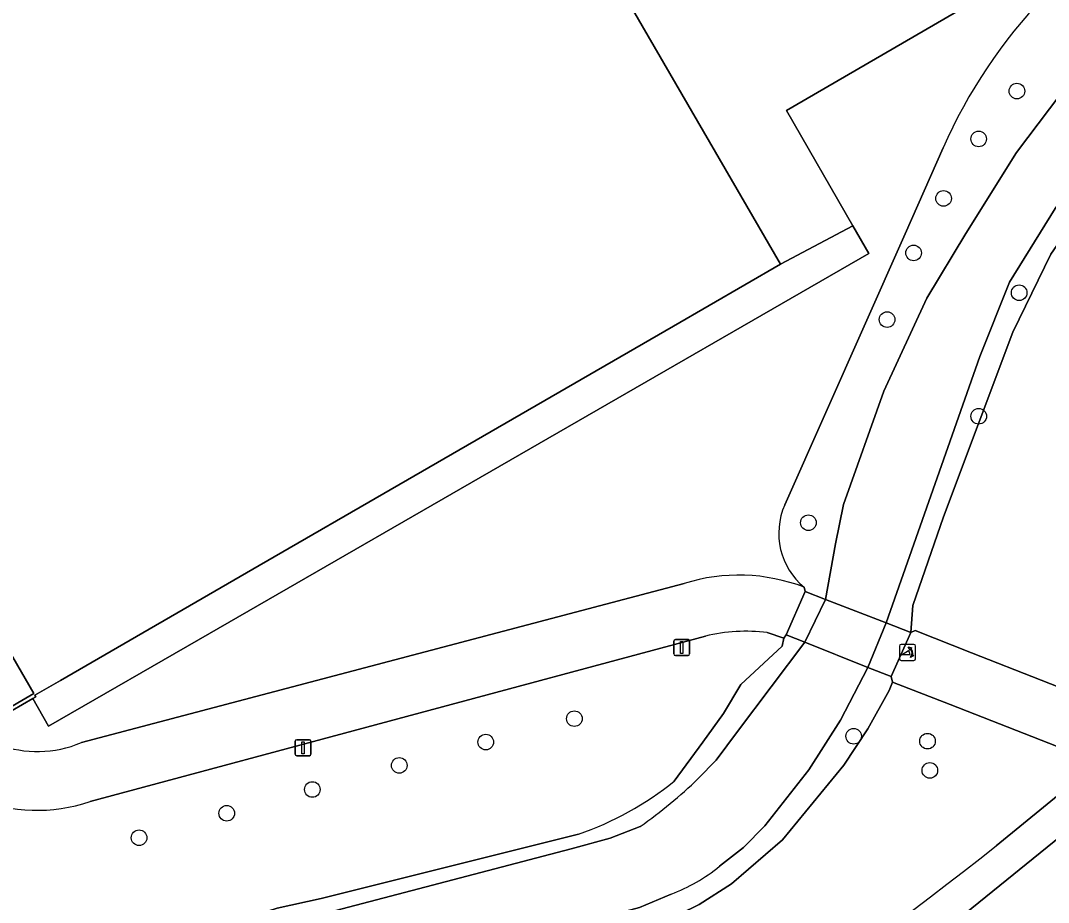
# Model space of a CAD drawing. Extents: x 159039 to 160102, y 381214 to 382524.
# Drawn here: x 159543.1 to 159607.5, y 382327.7 to 382383 of the extents above; entities that cross this region are included whole.
import ezdxf

# ---------------------------------------------------------------- set-up
doc = ezdxf.new("R2010")
doc.units = 0
for name, color, linetype in [('IMGEO_Boom', 7, 'Continuous'), ('IMGEO_Dek', 7, 'Continuous'), ('IMGEO_Erf', 7, 'Continuous'), ('IMGEO_Fietspad_gesloten', 7, 'Continuous'), ('IMGEO_Fietspad_open', 7, 'Continuous'), ('IMGEO_Groenvoorziening', 7, 'Continuous'), ('IMGEO_Hek', 7, 'Continuous'), ('IMGEO_Lichtmast', 7, 'Continuous'), ('IMGEO_Oever', 7, 'Continuous'), ('IMGEO_Pand', 7, 'Continuous'), ('IMGEO_Poller', 7, 'Continuous'), ('IMGEO_Voetpad_gesloten', 7, 'Continuous'), ('IMGEO_Waterloop', 7, 'Continuous')]:
    doc.layers.add(name, color=color, linetype=linetype)

msp = doc.modelspace()

# ---------------------------------------------------------------- linework, layer by layer
at = {"layer": 'IMGEO_Boom'}
for centre in [(159605.528, 382378.533), (159603.135, 382375.538), (159600.935, 382371.809), (159599.059, 382368.393), (159605.672, 382365.899), (159597.401, 382364.22), (159603.136, 382358.157), (159592.473, 382351.49), (159577.816, 382339.209), (159595.306, 382338.11), (159572.268, 382337.744), (159599.93, 382337.8), (159566.85, 382336.278), (159600.078, 382335.967), (159561.407, 382334.771), (159556.045, 382333.28), (159550.558, 382331.745)]:
    msp.add_circle(centre, 0.489, dxfattribs=at)
at = {"layer": 'IMGEO_Dek'}
msp.add_lwpolyline([(159597.346, 382345.205), (159593.536, 382346.681), (159592.276, 382347.169), (159591.087, 382344.456), (159592.239, 382343.998), (159596.203, 382342.42), (159597.66, 382341.85), (159598.897, 382344.614)], close=True, dxfattribs=at)
at = {"layer": 'IMGEO_Erf'}
msp.add_lwpolyline([(159595.74, 382418.603), (159594.314, 382417.777), (159586.24, 382413.098), (159523.136, 382376.573), (159521.077, 382375.381), (159522.395, 382373.075), (159524.468, 382374.274), (159524.564, 382374.329), (159524.622, 382374.229), (159555.508, 382392.218), (159577.792, 382405.123), (159581.146, 382399.483), (159574.523, 382395.639), (159590.73, 382367.681), (159595.263, 382370.083), (159591.094, 382377.319), (159628.814, 382399.258)], dxfattribs=at)
at = {"layer": 'IMGEO_Fietspad_gesloten'}
for points in [[(159584.691, 382347.678), (159546.95, 382337.706)], [(159589.896, 382344.607), (159590.93, 382344.255), (159591.087, 382344.456), (159592.276, 382347.169), (159592.216, 382347.442)], [(159547.491, 382334.015), (159586.019, 382344.382)]]:
    msp.add_lwpolyline(points, dxfattribs=at)
msp.add_lwpolyline([(159598.897, 382344.614), (159597.346, 382345.205), (159593.536, 382346.681), (159592.276, 382347.169), (159591.087, 382344.456), (159592.239, 382343.998), (159596.203, 382342.42), (159597.66, 382341.85)], close=True, dxfattribs=at)
for centre, radius, start, end in [((159588.117, 382336.821), 11.385, 68.89608, 107.51126), ((159588.574, 382333.877), 10.811, 82.97412, 103.6687), ((159544.186, 382344.335), 7.182, 208.07212, 292.63538), ((159544.134, 382344.059), 10.59, 209.57996, 288.48379)]:
    msp.add_arc(centre, radius, start, end, dxfattribs=at)
at = {"layer": 'IMGEO_Fietspad_open'}
msp.add_lwpolyline([(159613.411, 382339.107), (159611.409, 382339.911), (159602.685, 382343.344), (159599.166, 382344.728), (159598.897, 382344.614), (159597.66, 382341.85), (159597.74, 382341.507), (159601.356, 382340.092), (159610.614, 382336.473), (159612.907, 382335.609)], dxfattribs=at)
at = {"layer": 'IMGEO_Groenvoorziening'}
for points in [[(159616.389, 382391.118), (159626.925, 382395.901), (159629.89, 382397.412), (159628.814, 382399.258), (159591.094, 382377.319), (159595.263, 382370.083), (159596.262, 382368.35), (159554.965, 382344.552), (159544.894, 382338.748), (159543.907, 382340.464), (159541.964, 382339.341), (159541.829, 382339.559), (159543.96, 382340.791), (159524.695, 382374.103), (159522.526, 382372.849), (159522.395, 382373.075), (159521.077, 382375.381), (159518.907, 382374.125)], [(159620.415, 382382.594), (159615.569, 382378.236), (159610.688, 382372.709), (159607.645, 382368.322), (159605.266, 382363.439), (159600.926, 382351.864), (159599.005, 382346.298), (159598.897, 382344.614), (159599.166, 382344.728), (159602.685, 382343.344), (159611.409, 382339.911), (159613.411, 382339.107)], [(159590.993, 382352.608), (159598.525, 382369.597), (159600.91, 382374.975)], [(159546.95, 382337.706), (159584.691, 382347.678)], [(159586.019, 382344.382), (159547.491, 382334.015)], [(159584.071, 382335.299), (159585.858, 382337.742), (159587.155, 382339.537), (159588.237, 382341.36), (159590.821, 382343.757), (159590.93, 382344.255), (159589.896, 382344.607)], [(159604.239, 382331.238), (159610.614, 382336.473), (159601.356, 382340.092), (159597.74, 382341.507), (159597.529, 382340.968), (159596.198, 382338.575), (159594.693, 382336.288), (159590.847, 382331.612), (159587.665, 382328.869), (159585.627, 382327.572), (159583.169, 382326.352), (159567.331, 382322.284), (159569.708, 382310.128), (159570.319, 382307.004)], [(159612.907, 382335.609), (159601.048, 382325.995)], [(159506.961, 382291.76), (159519.156, 382293.661), (159520.976, 382294.244), (159523.245, 382295.24), (159525.484, 382296.944), (159528.687, 382299.737), (159532.516, 382302.643), (159533.777, 382304.006), (159534.892, 382305.212), (159537.055, 382308.859), (159538.508, 382311.885), (159539.397, 382314.403), (159540.239, 382316.358), (159541.938, 382318.286), (159543.602, 382319.889), (159546.522, 382321.764), (159549.457, 382323.655), (159551.763, 382324.784), (159553.245, 382325.308), (159555.43, 382326.023), (159556.99, 382326.633), (159559.214, 382327.341), (159561.962, 382327.94), (159578.068, 382331.963)]]:
    msp.add_lwpolyline(points, dxfattribs=at)
msp.add_lwpolyline([(159596.262, 382368.35), (159595.263, 382370.083), (159590.73, 382367.681), (159584.024, 382363.808), (159566.814, 382353.869), (159558.068, 382348.805), (159545.645, 382341.611), (159544.027, 382340.674), (159544.088, 382340.569), (159543.907, 382340.464), (159544.894, 382338.748), (159554.965, 382344.552)], close=True, dxfattribs=at)
for centre, radius, start, end in [((159630.64, 382361.96), 32.454, 116.04766, 156.35818), ((159595.006, 382350.83), 4.389, 156.10868, 230.52933), ((159588.117, 382336.821), 11.385, 68.89608, 107.51126), ((159588.574, 382333.877), 10.811, 82.97412, 103.6687), ((159544.186, 382344.335), 7.182, 208.07212, 292.63538), ((159544.134, 382344.059), 10.59, 209.57996, 288.48379), ((159571.648, 382350.584), 19.696, 289.02169, 309.1021), ((159305.779, 382713.133), 484.688, 303.07901, 308.00849)]:
    msp.add_arc(centre, radius, start, end, dxfattribs=at)
at = {"layer": 'IMGEO_Hek'}
for points in [[(159592.276, 382347.169), (159593.536, 382346.681)], [(159593.536, 382346.681), (159597.346, 382345.205)], [(159597.346, 382345.205), (159598.897, 382344.614)], [(159592.239, 382343.998), (159591.087, 382344.456)], [(159596.203, 382342.42), (159592.239, 382343.998)], [(159597.66, 382341.85), (159596.203, 382342.42)]]:
    msp.add_lwpolyline(points, dxfattribs=at)
at = {"layer": 'IMGEO_Lichtmast'}
for p, q in [((159584.044, 382343.265), (159584.044, 382344.065)), ((159584.044, 382344.065), (159584.044, 382343.265)), ((159584.144, 382344.165), (159584.934, 382344.165)), ((159584.934, 382344.165), (159584.144, 382344.165)), ((159585.034, 382344.065), (159585.034, 382343.265)), ((159585.034, 382343.265), (159585.034, 382344.065)), ((159584.934, 382343.165), (159584.144, 382343.165)), ((159584.144, 382343.165), (159584.934, 382343.165)), ((159560.432, 382337.891), (159561.222, 382337.891)), ((159561.222, 382337.891), (159560.432, 382337.891)), ((159560.332, 382336.991), (159560.332, 382337.791)), ((159560.332, 382337.791), (159560.332, 382336.991)), ((159561.322, 382337.791), (159561.322, 382336.991)), ((159561.322, 382336.991), (159561.322, 382337.791)), ((159561.222, 382336.891), (159560.432, 382336.891)), ((159560.432, 382336.891), (159561.222, 382336.891))]:
    msp.add_line(p, q, dxfattribs=at)
for points in [[(159584.464, 382344.04), (159584.614, 382344.04), (159584.614, 382343.29), (159584.464, 382343.29), (159584.464, 382344.04)], [(159560.752, 382337.766), (159560.902, 382337.766), (159560.902, 382337.016), (159560.752, 382337.016), (159560.752, 382337.766)]]:
    msp.add_lwpolyline(points, dxfattribs=at)
for centre, start, end in [((159584.144, 382344.065), 90, 180), ((159584.144, 382344.065), 90, 180), ((159584.934, 382344.065), 0, 90), ((159584.934, 382344.065), 360, 90), ((159584.144, 382343.265), 180, 270), ((159584.144, 382343.265), 180, 270), ((159584.934, 382343.265), 270, 0), ((159584.934, 382343.265), 270, 0), ((159560.432, 382337.791), 90, 180), ((159560.432, 382337.791), 90, 180), ((159561.222, 382337.791), 0, 90), ((159561.222, 382337.791), 360, 90), ((159560.432, 382336.991), 180, 270), ((159560.432, 382336.991), 180, 270), ((159561.222, 382336.991), 270, 0), ((159561.222, 382336.991), 270, 0)]:
    msp.add_arc(centre, 0.1, start, end, dxfattribs=at)
at = {"layer": 'IMGEO_Oever'}
for points in [[(159631.955, 382391.121), (159625.126, 382387.616), (159622.31, 382385.799), (159618.184, 382382.856), (159614.215, 382379.233), (159611.075, 382375.525), (159607.93, 382371.177), (159605.074, 382366.558), (159603.218, 382361.912), (159597.346, 382345.205), (159596.203, 382342.42), (159594.487, 382339.123), (159592.498, 382336.004), (159589.743, 382332.488), (159588.402, 382331.138), (159586.909, 382329.958)], [(159605.266, 382363.439), (159607.645, 382368.322), (159610.688, 382372.709), (159615.569, 382378.236), (159620.415, 382382.594)], [(159599.888, 382365.558), (159602.323, 382369.622), (159605.512, 382374.69), (159609.632, 382380.15)], [(159600.91, 382374.975), (159598.525, 382369.597), (159590.993, 382352.608)], [(159585.576, 382335.455), (159586.705, 382336.605), (159588.04, 382338.412), (159592.239, 382343.998), (159593.536, 382346.681), (159594.169, 382350.168), (159594.662, 382352.632), (159597.188, 382359.737), (159599.888, 382365.558)], [(159567.331, 382322.284), (159583.169, 382326.352), (159585.627, 382327.572), (159587.665, 382328.869), (159590.847, 382331.612), (159594.693, 382336.288), (159596.198, 382338.575), (159597.529, 382340.968), (159597.74, 382341.507), (159597.66, 382341.85), (159598.897, 382344.614), (159599.005, 382346.298), (159600.926, 382351.864), (159605.266, 382363.439)], [(159592.216, 382347.442), (159592.276, 382347.169), (159591.087, 382344.456), (159590.93, 382344.255), (159590.821, 382343.757), (159588.237, 382341.36), (159587.155, 382339.537), (159585.858, 382337.742), (159584.071, 382335.299)], [(159560.648, 382326.605), (159577.609, 382331.061), (159580.052, 382331.718), (159581.942, 382332.457)], [(159578.068, 382331.963), (159561.962, 382327.94), (159559.214, 382327.341), (159556.99, 382326.633), (159555.43, 382326.023), (159553.245, 382325.308), (159551.763, 382324.784), (159549.457, 382323.655), (159546.522, 382321.764), (159543.602, 382319.889), (159541.938, 382318.286), (159540.239, 382316.358), (159539.397, 382314.403), (159538.508, 382311.885), (159537.055, 382308.859), (159534.892, 382305.212), (159533.777, 382304.006), (159532.516, 382302.643), (159528.687, 382299.737), (159525.484, 382296.944), (159523.245, 382295.24), (159520.976, 382294.244), (159519.156, 382293.661), (159506.961, 382291.76)], [(159583.876, 382328.213), (159581.904, 382327.374), (159565.735, 382323.047)]]:
    msp.add_lwpolyline(points, dxfattribs=at)
for centre, radius, start, end in [((159630.64, 382361.96), 32.454, 116.04766, 156.35818), ((159595.006, 382350.83), 4.389, 156.10868, 230.52933), ((159571.648, 382350.584), 19.696, 289.02169, 309.1021), ((159564.644, 382357.127), 30.13, 305.03831, 314.00601), ((159579.85, 382338.718), 11.25, 290.9669, 308.86)]:
    msp.add_arc(centre, radius, start, end, dxfattribs=at)
at = {"layer": 'IMGEO_Pand'}
msp.add_lwpolyline([(159545.645, 382341.611), (159558.068, 382348.805), (159566.814, 382353.869), (159584.024, 382363.808), (159590.73, 382367.681), (159574.523, 382395.639), (159581.146, 382399.483), (159577.792, 382405.123), (159555.508, 382392.218), (159524.622, 382374.229), (159524.564, 382374.329), (159524.468, 382374.274), (159522.395, 382373.075), (159522.526, 382372.849), (159524.695, 382374.103), (159543.96, 382340.791), (159541.829, 382339.559), (159541.964, 382339.341), (159543.907, 382340.464), (159544.088, 382340.569), (159544.027, 382340.674)], close=True, dxfattribs=at)
at = {"layer": 'IMGEO_Poller'}
for p, q in [((159598.179, 382343.761), (159598.179, 382342.954)), ((159598.179, 382343.761), (159598.179, 382342.954)), ((159599.081, 382343.856), (159598.273, 382343.856)), ((159599.081, 382343.856), (159598.273, 382343.856)), ((159599.175, 382342.954), (159599.175, 382343.761)), ((159599.175, 382342.954), (159599.175, 382343.761)), ((159598.273, 382342.859), (159599.081, 382342.859)), ((159598.273, 382342.859), (159599.081, 382342.859))]:
    msp.add_line(p, q, dxfattribs=at)
for points in [[(159598.858, 382343.585), (159598.846, 382343.512), (159598.721, 382343.717)], [(159598.721, 382343.717), (159598.952, 382343.651), (159598.881, 382343.619)], [(159598.814, 382343.212), (159598.301, 382343.212), (159598.731, 382343.487)], [(159598.874, 382343.04), (159598.94, 382343.271), (159598.97, 382343.203)], [(159599.006, 382343.176), (159599.078, 382343.165), (159598.874, 382343.04)]]:
    msp.add_lwpolyline(points, dxfattribs=at)
for centre, radius, start, end in [((159598.273, 382343.761), 0.0946, 90, 180), ((159598.273, 382343.761), 0.0946, 90, 180), ((159599.081, 382343.761), 0.0946, 0, 90), ((159599.081, 382343.761), 0.0946, 0, 90), ((159598.486, 382343.262), 0.332, 351.32473, 42.4854), ((159598.5, 382343.272), 0.476, 351.75274, 41.16905), ((159598.5, 382343.272), 0.516, 349.35686, 42.29123), ((159598.273, 382342.954), 0.0946, 180, 270), ((159598.273, 382342.954), 0.0946, 180, 270), ((159599.081, 382342.954), 0.0946, 270, 0), ((159599.081, 382342.954), 0.0946, 270, 0)]:
    msp.add_arc(centre, radius, start, end, dxfattribs=at)
at = {"layer": 'IMGEO_Voetpad_gesloten'}
msp.add_lwpolyline([(159601.048, 382325.995), (159612.907, 382335.609), (159610.614, 382336.473), (159604.239, 382331.238)], dxfattribs=at)
msp.add_arc((159305.779, 382713.133), 484.688, 303.07901, 308.00849, dxfattribs=at)
at = {"layer": 'IMGEO_Waterloop'}
for points in [[(159586.909, 382329.958), (159588.402, 382331.138), (159589.743, 382332.488), (159592.498, 382336.004), (159594.487, 382339.123), (159596.203, 382342.42), (159597.346, 382345.205), (159603.218, 382361.912), (159605.074, 382366.558), (159607.93, 382371.177), (159611.075, 382375.525), (159614.215, 382379.233), (159618.184, 382382.856), (159622.31, 382385.799), (159625.126, 382387.616), (159631.955, 382391.121)], [(159609.632, 382380.15), (159605.512, 382374.69), (159602.323, 382369.622), (159599.888, 382365.558), (159597.188, 382359.737), (159594.662, 382352.632), (159594.169, 382350.168), (159593.536, 382346.681), (159592.239, 382343.998), (159588.04, 382338.412), (159586.705, 382336.605), (159585.576, 382335.455)], [(159581.942, 382332.457), (159580.052, 382331.718), (159577.609, 382331.061), (159560.648, 382326.605)], [(159565.735, 382323.047), (159581.904, 382327.374), (159583.876, 382328.213)]]:
    msp.add_lwpolyline(points, dxfattribs=at)
for centre, radius, start, end in [((159564.644, 382357.127), 30.13, 305.03831, 314.00601), ((159579.85, 382338.718), 11.25, 290.9669, 308.86)]:
    msp.add_arc(centre, radius, start, end, dxfattribs=at)

doc.saveas('drawing.dxf')
